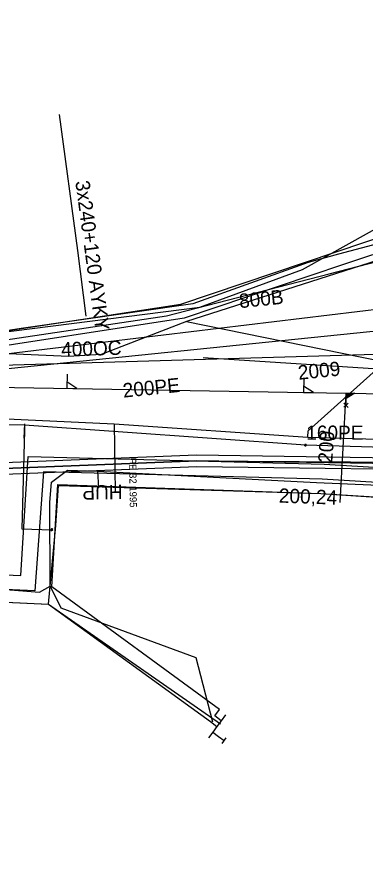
# Model space of a CAD drawing. Extents: x -746464 to -745690, y -1051581 to -1049993.
# Drawn here: x -746363.4 to -746339, y -1051059.5 to -1051000.4 of the extents above; entities that cross this region are included whole.
import ezdxf

# ---------------------------------------------------------------- set-up
doc = ezdxf.new("R2010")
doc.units = 0
for name, color, linetype in [('04_CETIN_neprovozovane', 7, 'Continuous'), ('04_CETIN_NN', 7, 'Continuous'), ('04_CETIN_sdelovaci_podzem', 7, 'Continuous'), ('45_Eltodo_sdelovaci_kabel_ovladaci', 7, 'Continuous'), ('48_Prazs_plynarenska_STL', 7, 'Continuous'), ('48_Prazs_plynarenska_STL_popisy', 7, 'Continuous'), ('51_PVaK_kanal_destova_overena poloha', 7, 'Continuous'), ('51_PVaK_kanal_jednotna_neoverena poloha_pripojka', 7, 'Continuous'), ('51_PVaK_kanal_jednotna_overena poloha_rad', 7, 'Continuous'), ('51_PVaK_kanal_objekty', 7, 'Continuous'), ('51_PVaK_kanal_popisy', 7, 'Continuous'), ('51_PVaK_vodovod_chranicky_objekty', 7, 'Continuous'), ('51_PVaK_vodovod_overena poloha_pripojka', 7, 'Continuous'), ('51_PVaK_vodovod_overena poloha_rad', 7, 'Continuous'), ('51_PVaK_vodovod_popisy', 7, 'Continuous'), ('51_PVaK_vodovod_zruseno_overena poloha', 7, 'Continuous'), ('55_PREdi_NN', 7, 'Continuous'), ('55_PREdi_NN_popisy', 7, 'Continuous'), ('55_PREdi_NN_pripojovaci_misto', 7, 'Continuous'), ('55_PREdi_VN', 7, 'Continuous'), ('55_PREdi_ZRUSENE_elektro', 7, 'Continuous')]:
    doc.layers.add(name, color=color, linetype=linetype)

msp = doc.modelspace()

# ---------------------------------------------------------------- linework, layer by layer
at = {"layer": '04_CETIN_neprovozovane'}
msp.add_lwpolyline([(-746333.7, -1051025.38), (-746350.34, -1051024.3)], dxfattribs=at)
at = {"layer": '04_CETIN_NN'}
for points in [[(-746341.51, -1051018.41), (-746335.99, -1051016.98)], [(-746368.44, -1051023.67), (-746352.92, -1051021.36), (-746341.51, -1051018.41)]]:
    msp.add_lwpolyline(points, dxfattribs=at)
at = {"layer": '04_CETIN_sdelovaci_podzem'}
for points in [[(-746266.32, -1050920.34), (-746265.41, -1050926.73), (-746265.01, -1050940.81), (-746268.22, -1050968.45), (-746268.96, -1050971.47), (-746269.85, -1050973.88), (-746270.1, -1050973.71), (-746273.43, -1050971.5), (-746273.76, -1050971.27), (-746284.05, -1050978.88), (-746291.4, -1050985.15), (-746294.75, -1050988.08), (-746309.55, -1050996.3), (-746325.69, -1051010.27), (-746329.55, -1051014.12), (-746329.38, -1051014.68), (-746351.52, -1051021.76)], [(-746341.51, -1051018.41), (-746335.99, -1051016.98)], [(-746368.44, -1051023.67), (-746352.92, -1051021.36), (-746341.51, -1051018.41)], [(-746351.52, -1051021.76), (-746357.49, -1051024.07)], [(-746351.52, -1051021.76), (-746333.7, -1051025.38), (-746330.21, -1051025.56), (-746316.79, -1051026.65)], [(-746359.8, -1051024.2), (-746367.69, -1051023.86), (-746384.52, -1051023.36)], [(-746357.49, -1051024.07), (-746359.8, -1051024.2)], [(-746361.11, -1051034.45), (-746360.99, -1051033.02), (-746359.87, -1051032.17), (-746357.76, -1051032.24)], [(-746357.76, -1051032.24), (-746357.69, -1051033.41)], [(-746357.76, -1051032.24), (-746342.4, -1051033.04), (-746336.42, -1051033.29)], [(-746361.07, -1051040.32), (-746361.11, -1051034.45)], [(-746375.63, -1051039.64), (-746361.82, -1051040.74), (-746361.07, -1051040.32)], [(-746361.07, -1051040.32), (-746360.34, -1051041.83), (-746350.86, -1051045.31), (-746349.7, -1051049.83)]]:
    msp.add_lwpolyline(points, dxfattribs=at)
at = {"layer": '45_Eltodo_sdelovaci_kabel_ovladaci'}
msp.add_lwpolyline([(-746458.107, -1051040.596), (-746452.238, -1051038.914), (-746452.533, -1051024.817), (-746441.647, -1051021.908), (-746427.884, -1051017.81), (-746425.007, -1051017.632), (-746423.494, -1051014.247), (-746406.379, -1051019.532), (-746393.969, -1051021.364), (-746377.076, -1051023.037), (-746371.357, -1051023.39), (-746350.592, -1051020.748), (-746343.378, -1051018.106), (-746337.043, -1051014.584), (-746330.796, -1051018.194), (-746332.907, -1051022.157), (-746327.98, -1051025.591), (-746302.693, -1051026.653), (-746280.345, -1051027.533), (-746279.938, -1051027.788)], dxfattribs=at)
at = {"layer": '48_Prazs_plynarenska_STL'}
for points in [[(-746343.01, -1051029.87), (-746342.98, -1051029.42), (-746332.94, -1051020.43), (-746328.67, -1051016.61), (-746327.91, -1051017.6), (-746325.69, -1051015.95), (-746319.84, -1051009.87), (-746318.39, -1051008.02), (-746319.01, -1051007.63), (-746317.08, -1051005.01), (-746313.738, -1051002.152), (-746308.46, -1050997.64), (-746302.4, -1050994.1), (-746287, -1050984.1), (-746276.62, -1050976.16), (-746273.63, -1050976.714)], [(-746411.209, -1051026.506), (-746405.94, -1051026.57), (-746387.64, -1051027.67), (-746375.46, -1051028.09), (-746369.67, -1051028.32), (-746356.58, -1051028.92), (-746343.01, -1051029.87)], [(-746356.58, -1051028.92), (-746356.508, -1051033.699)], [(-746343.01, -1051029.87), (-746334.88, -1051030.1), (-746316.85, -1051030.95), (-746315.163, -1051031.028), (-746305.09, -1051031.5), (-746303.239, -1051031.589)]]:
    msp.add_lwpolyline(points, dxfattribs=at)
at = {"layer": '51_PVaK_kanal_destova_overena poloha'}
msp.add_line((-746366.29, -1051024.26), (-746326.04, -1051019.44), dxfattribs=at)
at = {"layer": '51_PVaK_kanal_jednotna_neoverena poloha_pripojka'}
msp.add_line((-746340.73, -1051034.45), (-746340.31, -1051026.772), dxfattribs=at)
at = {"layer": '51_PVaK_kanal_jednotna_overena poloha_rad'}
msp.add_lwpolyline([(-746388.25, -1051025.95), (-746340.31, -1051026.772), (-746337.51, -1051026.82)], dxfattribs=at)
at = {"layer": '51_PVaK_kanal_objekty'}
for p, q in [((-746340.182, -1051027.774), (-746340.477, -1051027.469)), ((-746340.169, -1051027.47), (-746340.47, -1051027.763))]:
    msp.add_line(p, q, dxfattribs=at)
for points in [[(-746359.889, -1051025.448), (-746359.906, -1051026.436), (-746359.201, -1051026.448), (-746359.898, -1051025.99)], [(-746343.292, -1051025.733), (-746343.309, -1051026.721), (-746342.604, -1051026.733), (-746343.301, -1051026.275)], [(-746340.326, -1051027.623), (-746340.311, -1051026.774), (-746339.705, -1051026.784), (-746340.318, -1051027.157)], [(-746340.272, -1051027.073), (-746340.267, -1051026.825), (-746339.88, -1051026.832), (-746340.276, -1051027.073)], [(-746340.225, -1051026.984), (-746340.223, -1051026.861), (-746340.025, -1051026.864), (-746340.229, -1051026.984)]]:
    msp.add_lwpolyline(points, dxfattribs=at)
at = {"layer": '51_PVaK_vodovod_chranicky_objekty'}
for p, q in [((-746362.911, -1051029.93), (-746362.854, -1051028.93)), ((-746343.221, -1051030.467), (-746343.117, -1051030.371)), ((-746343.221, -1051030.467), (-746343.22, -1051030.447)), ((-746343.221, -1051030.467), (-746343.201, -1051030.468)), ((-746343.217, -1051030.367), (-746343.121, -1051030.471)), ((-746343.217, -1051030.367), (-746343.217, -1051030.387)), ((-746343.217, -1051030.367), (-746343.197, -1051030.368)), ((-746343.121, -1051030.471), (-746343.141, -1051030.47)), ((-746343.117, -1051030.371), (-746343.137, -1051030.371)), ((-746343.121, -1051030.471), (-746343.12, -1051030.451)), ((-746343.117, -1051030.371), (-746343.118, -1051030.391)), ((-746361.02, -1051036.398), (-746360.918, -1051036.3)), ((-746361.02, -1051036.398), (-746361.02, -1051036.378)), ((-746361.02, -1051036.398), (-746361, -1051036.398)), ((-746361.018, -1051036.298), (-746360.92, -1051036.4)), ((-746361.018, -1051036.298), (-746361.018, -1051036.318)), ((-746361.018, -1051036.298), (-746360.998, -1051036.298)), ((-746360.92, -1051036.4), (-746360.94, -1051036.4)), ((-746360.918, -1051036.3), (-746360.938, -1051036.3)), ((-746360.92, -1051036.4), (-746360.92, -1051036.38)), ((-746360.918, -1051036.3), (-746360.918, -1051036.32))]:
    msp.add_line(p, q, dxfattribs=at)
for points in [[(-746343.119, -1051030.421), (-746343.119, -1051030.416), (-746343.12, -1051030.411), (-746343.12, -1051030.406), (-746343.122, -1051030.401), (-746343.125, -1051030.396), (-746343.128, -1051030.392), (-746343.13, -1051030.388), (-746343.134, -1051030.384), (-746343.138, -1051030.38), (-746343.142, -1051030.377), (-746343.147, -1051030.374), (-746343.152, -1051030.372), (-746343.157, -1051030.371), (-746343.162, -1051030.369), (-746343.167, -1051030.369), (-746343.172, -1051030.369), (-746343.177, -1051030.37), (-746343.182, -1051030.37), (-746343.187, -1051030.372), (-746343.192, -1051030.375), (-746343.196, -1051030.378), (-746343.2, -1051030.381), (-746343.204, -1051030.384), (-746343.208, -1051030.388), (-746343.211, -1051030.392), (-746343.214, -1051030.397), (-746343.216, -1051030.402), (-746343.217, -1051030.407), (-746343.219, -1051030.412), (-746343.219, -1051030.417), (-746343.219, -1051030.422), (-746343.218, -1051030.427), (-746343.218, -1051030.432), (-746343.216, -1051030.437), (-746343.213, -1051030.442), (-746343.21, -1051030.446), (-746343.207, -1051030.45), (-746343.204, -1051030.454), (-746343.2, -1051030.458), (-746343.196, -1051030.461), (-746343.191, -1051030.464), (-746343.186, -1051030.466), (-746343.181, -1051030.468), (-746343.176, -1051030.469), (-746343.171, -1051030.469), (-746343.166, -1051030.469), (-746343.161, -1051030.468), (-746343.156, -1051030.468), (-746343.151, -1051030.466), (-746343.146, -1051030.463), (-746343.142, -1051030.46), (-746343.138, -1051030.458), (-746343.134, -1051030.454), (-746343.13, -1051030.45), (-746343.127, -1051030.446), (-746343.124, -1051030.441), (-746343.122, -1051030.436), (-746343.12, -1051030.431), (-746343.119, -1051030.426), (-746343.119, -1051030.421)], [(-746360.919, -1051036.35), (-746360.919, -1051036.345), (-746360.92, -1051036.34), (-746360.921, -1051036.335), (-746360.922, -1051036.33), (-746360.925, -1051036.325), (-746360.928, -1051036.321), (-746360.931, -1051036.317), (-746360.935, -1051036.313), (-746360.939, -1051036.31), (-746360.943, -1051036.307), (-746360.948, -1051036.304), (-746360.953, -1051036.301), (-746360.958, -1051036.3), (-746360.963, -1051036.299), (-746360.968, -1051036.299), (-746360.973, -1051036.299), (-746360.978, -1051036.3), (-746360.983, -1051036.301), (-746360.988, -1051036.302), (-746360.993, -1051036.305), (-746360.997, -1051036.308), (-746361.001, -1051036.311), (-746361.005, -1051036.315), (-746361.008, -1051036.319), (-746361.011, -1051036.323), (-746361.014, -1051036.328), (-746361.017, -1051036.333), (-746361.018, -1051036.338), (-746361.019, -1051036.343), (-746361.019, -1051036.348), (-746361.019, -1051036.353), (-746361.018, -1051036.358), (-746361.017, -1051036.363), (-746361.016, -1051036.368), (-746361.013, -1051036.373), (-746361.01, -1051036.377), (-746361.007, -1051036.381), (-746361.003, -1051036.385), (-746360.999, -1051036.388), (-746360.995, -1051036.391), (-746360.99, -1051036.394), (-746360.985, -1051036.397), (-746360.98, -1051036.398), (-746360.975, -1051036.399), (-746360.97, -1051036.399), (-746360.965, -1051036.399), (-746360.96, -1051036.398), (-746360.955, -1051036.397), (-746360.95, -1051036.396), (-746360.945, -1051036.393), (-746360.941, -1051036.39), (-746360.937, -1051036.387), (-746360.933, -1051036.383), (-746360.93, -1051036.379), (-746360.927, -1051036.375), (-746360.924, -1051036.37), (-746360.921, -1051036.365), (-746360.92, -1051036.36), (-746360.919, -1051036.355), (-746360.919, -1051036.35)]]:
    msp.add_lwpolyline(points, dxfattribs=at)
at = {"layer": '51_PVaK_vodovod_overena poloha_pripojka'}
msp.add_line((-746362.87, -1051029.02), (-746362.88, -1051029.39), dxfattribs=at)
msp.add_lwpolyline([(-746362.88, -1051029.39), (-746363.07, -1051036.29), (-746360.97, -1051036.35)], dxfattribs=at)
at = {"layer": '51_PVaK_vodovod_overena poloha_rad'}
for points in [[(-746388.07, -1051038.69), (-746387.45, -1051038.37), (-746387.14, -1051038.19), (-746383.68, -1051036.98), (-746364.73, -1051037.15), (-746364.02, -1051025.04), (-746317.41, -1051020.29), (-746317.31, -1051019.61), (-746316.75, -1051015.31)], [(-746309.67, -1051031.81), (-746316.12, -1051031.79), (-746337.67, -1051030.59), (-746343.17, -1051030.42), (-746362.87, -1051029.02), (-746375.92, -1051028.87), (-746376.91, -1051028.85), (-746393.26, -1051027.88)]]:
    msp.add_lwpolyline(points, dxfattribs=at)
at = {"layer": '51_PVaK_vodovod_zruseno_overena poloha'}
msp.add_lwpolyline([(-746316.404, -1051018.82), (-746316.79, -1051023.43), (-746364.5, -1051024.83), (-746365.72, -1051037.75), (-746388.47, -1051038.77)], dxfattribs=at)
at = {"layer": '55_PREdi_NN'}
for points in [[(-746282.685, -1050891.909), (-746281.949, -1050896.915), (-746275.592, -1050901.576), (-746269.964, -1050926.03), (-746271.259, -1050970.363), (-746293.852, -1050988.609), (-746312.231, -1050999.532), (-746328.24, -1051013.684), (-746340.582, -1051017.778)], [(-746341.029, -1051016.873), (-746328.808, -1051012.762), (-746313.362, -1050998.967), (-746302.643, -1050992.619), (-746303.484, -1050987.178), (-746303.591, -1050987.126), (-746303.48, -1050985.223)], [(-746328.24, -1051013.684), (-746340.853, -1051017.038), (-746342.979, -1051017.603), (-746351.074, -1051020.516), (-746363.112, -1051022.249), (-746367.995, -1051022.985), (-746373.78, -1051023.267), (-746393.79, -1051021.091), (-746394.655, -1051020.827)], [(-746389.66, -1051017.496), (-746390.447, -1051021.495), (-746373.78, -1051023.267), (-746367.995, -1051022.985), (-746351.907, -1051020.543), (-746341.029, -1051016.873)], [(-746340.582, -1051017.778), (-746351.673, -1051021.52), (-746367.763, -1051024.007), (-746373.65, -1051024.219), (-746390.461, -1051022.407), (-746390.697, -1051023.631), (-746401.057, -1051021.324), (-746404.212, -1051030.74), (-746394.58, -1051035.412), (-746396.15, -1051056.033), (-746396.33, -1051057.725)], [(-746391.185, -1051051.583), (-746390.216, -1051047.371), (-746382.305, -1051038.755), (-746363.137, -1051039.555), (-746362.619, -1051031.221), (-746341.851, -1051031.762), (-746309.546, -1051033.692), (-746300.786, -1051027.36), (-746317.039, -1051026.572)], [(-746280.37, -1051027.926), (-746299.562, -1051027.525), (-746308.133, -1051033.975), (-746308.18, -1051034.869), (-746341.992, -1051032.798), (-746361.536, -1051032.304), (-746362.148, -1051040.637), (-746382.069, -1051039.743), (-746389.266, -1051047.593), (-746391.3, -1051056.458), (-746392.161, -1051056.537)], [(-746361.19, -1051041.571), (-746360.684, -1051036.065), (-746360.485, -1051033.242), (-746342.093, -1051033.806), (-746336.112, -1051034.22)], [(-746349.083, -1051049.747), (-746349.531, -1051049.413), (-746349.197, -1051048.97), (-746360.971, -1051040.355), (-746360.547, -1051033.175), (-746342.093, -1051033.806), (-746336.459, -1051034.169), (-746336.633, -1051036.873)], [(-746397.123, -1051057.847), (-746394.504, -1051057.639), (-746391.092, -1051057.403), (-746390.622, -1051057.408), (-746389.613, -1051053.045), (-746388.451, -1051047.993), (-746381.925, -1051040.653), (-746380.653, -1051040.656), (-746361.19, -1051041.571)], [(-746366.365, -1051043.544), (-746366.269, -1051041.346), (-746361.19, -1051041.571), (-746349.829, -1051049.813), (-746349.381, -1051050.147)], [(-746361.19, -1051041.571), (-746349.126, -1051049.971)], [(-746348.784, -1051049.346), (-746349.083, -1051049.747), (-746349.381, -1051050.147), (-746349.68, -1051050.548), (-746349.979, -1051050.949)], [(-746349.68, -1051050.548), (-746349.279, -1051050.847)]]:
    msp.add_lwpolyline(points, dxfattribs=at)
at = {"layer": '55_PREdi_NN_popisy'}
msp.add_lwpolyline([(-746360.458, -1051007.233), (-746359.171, -1051016.77), (-746358.584, -1051021.375)], dxfattribs=at)
at = {"layer": '55_PREdi_NN_pripojovaci_misto'}
for p, q in [((-746349.279, -1051050.847), (-746348.874, -1051051.141)), ((-746349.021, -1051051.343), (-746348.728, -1051050.939))]:
    msp.add_line(p, q, dxfattribs=at)
at = {"layer": '55_PREdi_VN'}
for points in [[(-746287.073, -1051027.37), (-746298.364, -1051026.818), (-746307.279, -1051033.065), (-746324.041, -1051031.578), (-746329.242, -1051031.86), (-746350.796, -1051031.518), (-746366.665, -1051032.16), (-746384.616, -1051031.987), (-746387.613, -1051045.146), (-746389.289, -1051050.68), (-746391.174, -1051055.991), (-746397.017, -1051056.857), (-746397.448, -1051055.909), (-746397.565, -1051055.025), (-746397.231, -1051051.998)], [(-746388.906, -1051050.796), (-746387.226, -1051045.249), (-746384.298, -1051032.39), (-746366.659, -1051032.56), (-746350.78, -1051031.918), (-746329.153, -1051032.19), (-746324.06, -1051031.978), (-746307.161, -1051033.471), (-746298.245, -1051027.223), (-746290.453, -1051027.606)], [(-746391.086, -1051056.19), (-746389.289, -1051050.68), (-746387.613, -1051045.146), (-746384.616, -1051031.987), (-746366.665, -1051032.16), (-746350.796, -1051031.518), (-746329.228, -1051031.663)]]:
    msp.add_lwpolyline(points, dxfattribs=at)
at = {"layer": '55_PREdi_ZRUSENE_elektro'}
msp.add_lwpolyline([(-746278.152, -1051020.538), (-746272.98, -1051020.897), (-746273.167, -1051027.65), (-746328.844, -1051024.925), (-746329.266, -1051031.449), (-746350.812, -1051031.118), (-746366.671, -1051031.76), (-746384.934, -1051031.584), (-746388, -1051045.043), (-746389.672, -1051050.564), (-746391.617, -1051056.146), (-746391.114, -1051057.599), (-746392.877, -1051068.295), (-746395.244, -1051075.498)], dxfattribs=at)

# ---------------------------------------------------------------- texts
at = {"layer": '48_Prazs_plynarenska_STL_popisy'}
for s, height, rotation, p in [('PE 32 1995', 0.5, 270.86315, (-746355.544, -1051031.306)), ('HUP', 1, 181, (-746356.008, -1051033.199))]:
    msp.add_text(s, height=height, rotation=rotation, dxfattribs=at).set_placement(p)
at = {"layer": '51_PVaK_kanal_popisy'}
for s, rotation, p in [('800B', 5.82916, (-746347.776, -1051020.818)), ('200', 85.86914, (-746341.297, -1051031.695)), ('200,24', 357.91442, (-746345.054, -1051034.449))]:
    msp.add_text(s, height=1, rotation=rotation, dxfattribs=at).set_placement(p)
at = {"layer": '51_PVaK_vodovod_popisy'}
for s, rotation, p in [('400OC', 1.68051, (-746360.293, -1051024.206)), ('2009', 5.81853, (-746343.647, -1051025.841)), ('200PE', 5.81915, (-746355.933, -1051027.093))]:
    msp.add_text(s, height=1, rotation=rotation, dxfattribs=at).set_placement(p)
msp.add_text('160PE', height=1, dxfattribs=at).set_placement((-746343.118, -1051030.049))
at = {"layer": '55_PREdi_NN_popisy'}
msp.add_text('3x240+120 AYKY', height=1, rotation=277.68648, dxfattribs=at).set_placement((-746359.318, -1051011.935))

doc.saveas('drawing.dxf')
